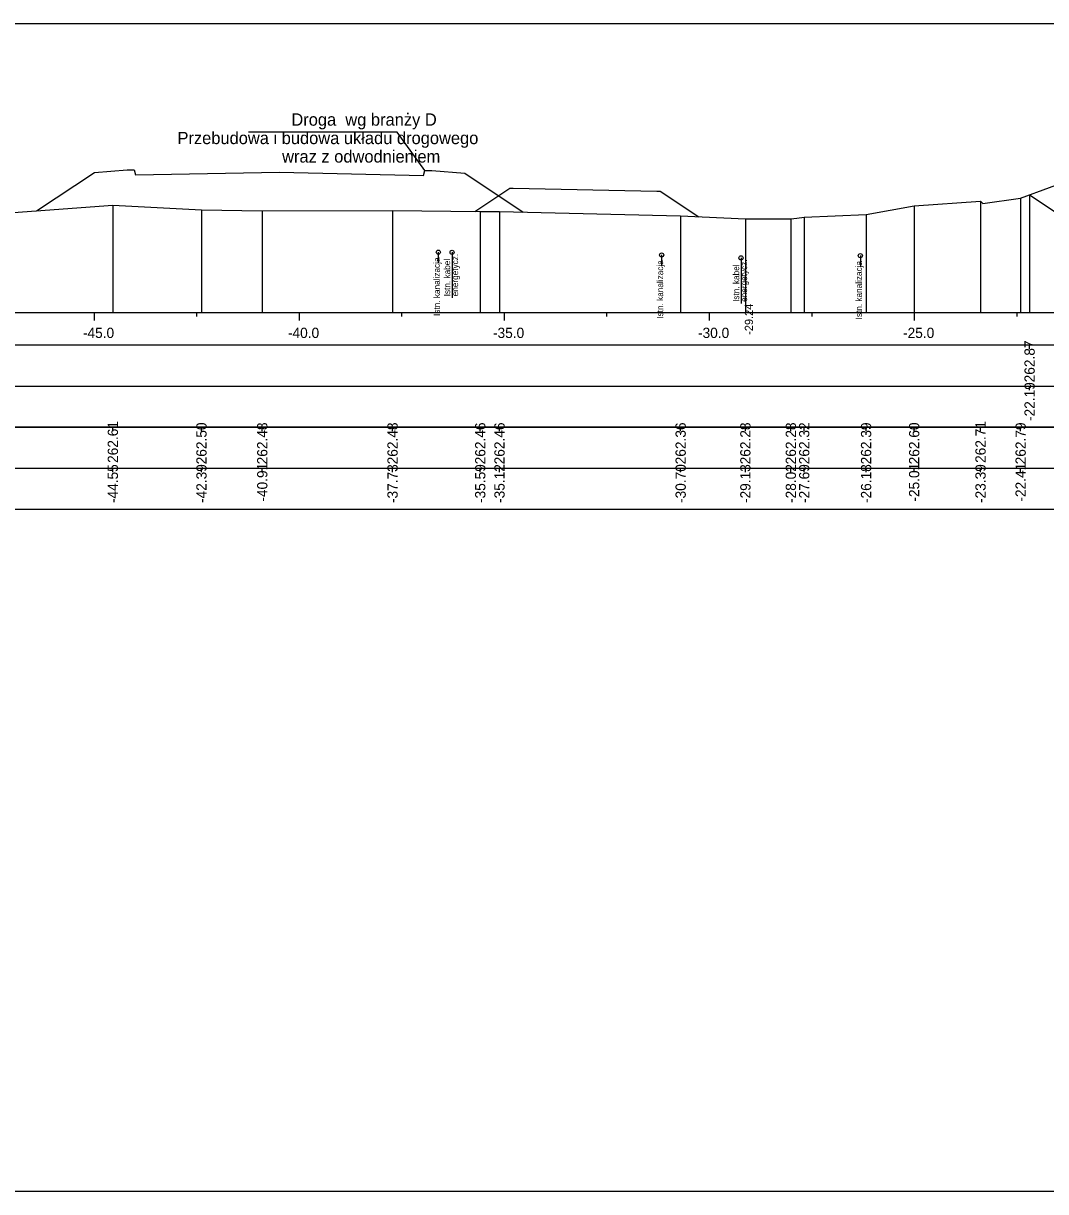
# Model space of a CAD drawing. Extents: x 6516023 to 6560129, y 5513077 to 5529206.
# Drawn here: x 6518396.23 to 6518421.16, y 5514451.16 to 5514479.66 of the extents above; entities that cross this region are included whole.
import ezdxf

# ---------------------------------------------------------------- set-up
doc = ezdxf.new("R2010")
doc.units = 0
for name, color, linetype in [('IR_default', 7, 'Continuous'), ('TOR_PRZEK_P-inne branze', 7, 'Continuous'), ('TOR_PRZEK_P-kable', 7, 'Continuous'), ('TOR_PRZEK_P-tabelka istniejace', 7, 'Continuous'), ('TOR_PRZEK_P-tabelka projektowane', 7, 'Continuous'), ('TOR_PRZEK_P-teren istniejacy', 7, 'Continuous'), ('TOR_PRZEK_P-tory istniejace', 7, 'Continuous'), ('TOR_PRZEK_P-uklad odniesienia', 7, 'Continuous'), ('TOR_PRZEK_P-warstwa ochronna II', 7, 'Continuous'), ('TOR_RAMKI-ramka+tabelka 1', 7, 'Continuous')]:
    doc.layers.add(name, color=color, linetype=linetype)

msp = doc.modelspace()

# ---------------------------------------------------------------- linework, layer by layer
at = {"layer": 'IR_default'}
msp.add_lwpolyline([(6518420.769, 5514475.473), (6518422.517, 5514474.307), (6518422.887, 5514474.322), (6518423.867, 5514474.975), (6518423.972, 5514475.046), (6518427.13, 5514475.046), (6518427.472, 5514475.046), (6518430.321, 5514475.045), (6518433.781, 5514475.045)], dxfattribs=at)
at = {"layer": 'TOR_PRZEK_P-inne branze'}
for p, q in [((6518405.346, 5514477), (6518401.722, 5514477)), ((6518406.022, 5514476.066), (6518405.346, 5514477))]:
    msp.add_line(p, q, dxfattribs=at)
for points in [[(6518396.551, 5514475.084), (6518397.961, 5514476.018), (6518398.764, 5514476.08), (6518398.935, 5514476.08), (6518398.965, 5514475.96), (6518402.479, 5514476.023), (6518405.992, 5514475.946), (6518406.022, 5514476.066), (6518406.193, 5514476.065), (6518406.996, 5514476), (6518408.421, 5514475.05)], [(6518407.236, 5514475.064), (6518408.096, 5514475.637), (6518408.176, 5514475.637), (6518411.679, 5514475.566), (6518411.759, 5514475.566), (6518412.701, 5514474.938)]]:
    msp.add_lwpolyline(points, dxfattribs=at)
at = {"layer": 'TOR_PRZEK_P-kable'}
for p, q in [((6518406.349, 5514474.075), (6518406.349, 5514473.805)), ((6518406.685, 5514474.071), (6518406.685, 5514472.961)), ((6518411.795, 5514474.007), (6518411.795, 5514473.737)), ((6518413.732, 5514473.935), (6518413.732, 5514472.825)), ((6518416.641, 5514473.99), (6518416.641, 5514473.72))]:
    msp.add_line(p, q, dxfattribs=at)
for centre in [(6518406.349, 5514474.075), (6518406.685, 5514474.071), (6518411.795, 5514474.007), (6518413.732, 5514473.935), (6518416.641, 5514473.99)]:
    msp.add_circle(centre, 0.05, dxfattribs=at)
at = {"layer": 'TOR_PRZEK_P-tabelka istniejace'}
for p, q in [((6518398.412, 5514469.706), (6518398.412, 5514469.806)), ((6518400.573, 5514469.706), (6518400.573, 5514469.806)), ((6518402.056, 5514469.706), (6518402.056, 5514469.806)), ((6518405.233, 5514469.706), (6518405.233, 5514469.806)), ((6518407.372, 5514469.706), (6518407.372, 5514469.806)), ((6518407.841, 5514469.706), (6518407.841, 5514469.806)), ((6518412.259, 5514469.706), (6518412.259, 5514469.806)), ((6518413.837, 5514469.706), (6518413.837, 5514469.806)), ((6518414.946, 5514469.706), (6518414.946, 5514469.806)), ((6518415.272, 5514469.706), (6518415.272, 5514469.806)), ((6518416.781, 5514469.706), (6518416.781, 5514469.806)), ((6518417.953, 5514469.706), (6518417.953, 5514469.806)), ((6518419.572, 5514469.706), (6518419.572, 5514469.806)), ((6518420.55, 5514469.706), (6518420.55, 5514469.806)), ((6518384.163, 5514468.806), (6518492.963, 5514468.806)), ((6518398.412, 5514468.706), (6518398.412, 5514468.806)), ((6518400.573, 5514468.706), (6518400.573, 5514468.806)), ((6518402.056, 5514468.706), (6518402.056, 5514468.806)), ((6518405.233, 5514468.706), (6518405.233, 5514468.806)), ((6518407.372, 5514468.706), (6518407.372, 5514468.806)), ((6518407.841, 5514468.706), (6518407.841, 5514468.806)), ((6518412.259, 5514468.706), (6518412.259, 5514468.806)), ((6518413.837, 5514468.706), (6518413.837, 5514468.806)), ((6518414.946, 5514468.706), (6518414.946, 5514468.806)), ((6518415.272, 5514468.706), (6518415.272, 5514468.806)), ((6518416.781, 5514468.706), (6518416.781, 5514468.806)), ((6518417.953, 5514468.706), (6518417.953, 5514468.806)), ((6518419.572, 5514468.706), (6518419.572, 5514468.806)), ((6518420.55, 5514468.706), (6518420.55, 5514468.806))]:
    msp.add_line(p, q, dxfattribs=at)
for points in [[(6518419.572, 5514475.317), (6518419.572, 5514472.806), (6518419.572, 5514472.676), (6518419.572, 5514472.606)], [(6518420.55, 5514475.392), (6518420.55, 5514472.806), (6518420.55, 5514472.676), (6518420.55, 5514472.606)], [(6518398.412, 5514475.219), (6518398.412, 5514472.806), (6518398.412, 5514472.676), (6518398.412, 5514472.606)], [(6518400.573, 5514475.111), (6518400.573, 5514472.806), (6518400.573, 5514472.676), (6518400.573, 5514472.606)], [(6518402.056, 5514475.086), (6518402.056, 5514472.806), (6518402.056, 5514472.676), (6518402.056, 5514472.606)], [(6518405.233, 5514475.088), (6518405.233, 5514472.806), (6518405.233, 5514472.676), (6518405.233, 5514472.606)], [(6518407.372, 5514475.063), (6518407.372, 5514472.806), (6518407.372, 5514472.676), (6518407.372, 5514472.606)], [(6518407.841, 5514475.064), (6518407.841, 5514472.806), (6518407.841, 5514472.676), (6518407.841, 5514472.606)], [(6518416.781, 5514474.997), (6518416.781, 5514472.806), (6518416.781, 5514472.676), (6518416.781, 5514472.606)], [(6518417.953, 5514475.201), (6518417.953, 5514472.806), (6518417.953, 5514472.676), (6518417.953, 5514472.606)], [(6518412.259, 5514474.961), (6518412.259, 5514472.806), (6518412.259, 5514472.676), (6518412.259, 5514472.606)], [(6518413.837, 5514474.888), (6518413.837, 5514472.806), (6518413.837, 5514472.676), (6518413.837, 5514472.606)], [(6518414.946, 5514474.89), (6518414.946, 5514472.806), (6518414.946, 5514472.676), (6518414.946, 5514472.606)], [(6518415.272, 5514474.929), (6518415.272, 5514472.806), (6518415.272, 5514472.676), (6518415.272, 5514472.606)]]:
    msp.add_lwpolyline(points, dxfattribs=at)
msp.add_lwpolyline([(6518384.163, 5514469.806), (6518384.163, 5514467.806), (6518492.963, 5514467.806), (6518492.963, 5514469.806)], close=True, dxfattribs=at)
at = {"layer": 'TOR_PRZEK_P-tabelka projektowane'}
for p, q in [((6518420.769, 5514471.706), (6518420.769, 5514471.806)), ((6518384.163, 5514470.806), (6518492.963, 5514470.806)), ((6518420.769, 5514470.706), (6518420.769, 5514470.806))]:
    msp.add_line(p, q, dxfattribs=at)
msp.add_lwpolyline([(6518420.769, 5514475.473), (6518420.769, 5514472.806), (6518420.769, 5514472.676), (6518420.769, 5514472.606)], dxfattribs=at)
msp.add_lwpolyline([(6518384.163, 5514471.806), (6518384.163, 5514469.806), (6518492.963, 5514469.806), (6518492.963, 5514471.806)], close=True, dxfattribs=at)
at = {"layer": 'TOR_PRZEK_P-teren istniejacy'}
msp.add_lwpolyline([(6518394.667, 5514474.947), (6518398.412, 5514475.219), (6518400.573, 5514475.111), (6518402.056, 5514475.086), (6518405.233, 5514475.088), (6518407.372, 5514475.063), (6518407.841, 5514475.064), (6518412.259, 5514474.961), (6518413.837, 5514474.888), (6518414.946, 5514474.89), (6518415.096, 5514474.902), (6518415.272, 5514474.929), (6518416.781, 5514474.997), (6518417.953, 5514475.201), (6518419.572, 5514475.317), (6518419.631, 5514475.258), (6518420.55, 5514475.392), (6518421.965, 5514475.914)], dxfattribs=at)
at = {"layer": 'TOR_PRZEK_P-uklad odniesienia'}
for p, q in [((6518387.963, 5514472.606), (6518492.963, 5514472.606)), ((6518397.963, 5514472.406), (6518397.963, 5514472.606)), ((6518400.463, 5514472.506), (6518400.463, 5514472.606)), ((6518402.963, 5514472.406), (6518402.963, 5514472.606)), ((6518405.463, 5514472.506), (6518405.463, 5514472.606)), ((6518407.963, 5514472.406), (6518407.963, 5514472.606)), ((6518410.463, 5514472.506), (6518410.463, 5514472.606)), ((6518412.963, 5514472.406), (6518412.963, 5514472.606)), ((6518415.463, 5514472.506), (6518415.463, 5514472.606)), ((6518417.963, 5514472.406), (6518417.963, 5514472.606)), ((6518420.463, 5514472.506), (6518420.463, 5514472.606))]:
    msp.add_line(p, q, dxfattribs=at)
at = {"layer": 'TOR_PRZEK_P-warstwa ochronna II'}
msp.add_lwpolyline([(6518420.769, 5514475.473), (6518422.517, 5514474.307), (6518425.722, 5514474.436), (6518426.472, 5514474.466), (6518428.893, 5514474.562), (6518431.321, 5514474.465), (6518432.071, 5514474.435), (6518434.771, 5514474.327), (6518435.68, 5514474.324), (6518438.38, 5514474.432), (6518439.13, 5514474.462), (6518440.727, 5514474.526), (6518442.213, 5514474.466), (6518442.963, 5514474.436), (6518447.013, 5514474.274), (6518449.013, 5514474.194), (6518449.436, 5514474.376), (6518451.646, 5514474.465), (6518452.396, 5514474.435), (6518455.547, 5514474.309), (6518456.469, 5514474.924)], dxfattribs=at)
at = {"layer": 'TOR_RAMKI-ramka+tabelka 1'}
msp.add_lwpolyline([(6518269.513, 5514479.656), (6518517.013, 5514479.656), (6518517.013, 5514451.156), (6518269.513, 5514451.156)], close=True, dxfattribs=at)

# ---------------------------------------------------------------- texts
at = {"layer": 'TOR_PRZEK_P-inne branze'}
for s, p in [('Droga  wg branży D', (6518402.766, 5514477.16)), ('Przebudowa i budowa układu drogowego', (6518399.988, 5514476.71)), ('wraz z odwodnieniem ', (6518402.54, 5514476.26))]:
    msp.add_text(s, height=0.3, dxfattribs=at).set_placement(p)
at = {"layer": 'TOR_PRZEK_P-kable'}
for s, p in [('Istn. kanalizacja', (6518406.387, 5514472.518)), ('Istn. kabel', (6518406.639, 5514472.997)), ('energetycz.', (6518406.833, 5514472.997)), ('Istn. kanalizacja', (6518411.833, 5514472.451)), ('energetycz.', (6518413.881, 5514472.861)), ('Istn. kanalizacja', (6518416.679, 5514472.434)), ('Istn. kabel', (6518413.687, 5514472.861))]:
    msp.add_text(s, height=0.14999, rotation=90.0511, dxfattribs=at).set_placement(p)
at = {"layer": 'TOR_PRZEK_P-tabelka istniejace'}
for s, p in [('262.61', (6518398.537, 5514468.933)), ('262.50', (6518400.698, 5514468.898)), ('262.48', (6518402.181, 5514468.898)), ('262.48', (6518405.358, 5514468.898)), ('262.46', (6518407.497, 5514468.898)), ('262.46', (6518407.966, 5514468.898)), ('262.36', (6518412.384, 5514468.898)), ('262.28', (6518413.962, 5514468.898)), ('262.28', (6518415.071, 5514468.898)), ('262.32', (6518415.397, 5514468.9)), ('262.39', (6518416.906, 5514468.898)), ('262.60', (6518418.078, 5514468.898)), ('262.71', (6518419.697, 5514468.933)), ('262.79', (6518420.675, 5514468.898)), ('-44.55', (6518398.537, 5514467.953)), ('-42.39', (6518400.698, 5514467.955)), ('-40.91', (6518402.181, 5514467.989)), ('-37.73', (6518405.358, 5514467.954)), ('-35.59', (6518407.497, 5514467.955)), ('-35.12', (6518407.966, 5514467.956)), ('-30.70', (6518412.384, 5514467.955)), ('-29.13', (6518413.962, 5514467.954)), ('-28.02', (6518415.071, 5514467.956)), ('-27.69', (6518415.397, 5514467.955)), ('-26.18', (6518416.906, 5514467.954)), ('-25.01', (6518418.078, 5514467.989)), ('-23.39', (6518419.697, 5514467.955)), ('-22.41', (6518420.675, 5514467.989))]:
    msp.add_text(s, height=0.25, rotation=90, dxfattribs=at).set_placement(p)
at = {"layer": 'TOR_PRZEK_P-tabelka projektowane'}
for s, p in [('262.87', (6518420.894, 5514470.898)), ('-22.19', (6518420.894, 5514469.955))]:
    msp.add_text(s, height=0.25, rotation=90, dxfattribs=at).set_placement(p)
at = {"layer": 'TOR_PRZEK_P-tory istniejace'}
msp.add_text('-29.24', height=0.2, rotation=90, dxfattribs=at).set_placement((6518414.024, 5514472.059))
at = {"layer": 'TOR_PRZEK_P-uklad odniesienia'}
for s, p in [('-45.0', (6518397.682, 5514471.981)), ('-40.0', (6518402.682, 5514471.981)), ('-35.0', (6518407.682, 5514471.981)), ('-30.0', (6518412.682, 5514471.981)), ('-25.0', (6518417.682, 5514471.981))]:
    msp.add_text(s, height=0.25, dxfattribs=at).set_placement(p)

doc.saveas('drawing.dxf')
